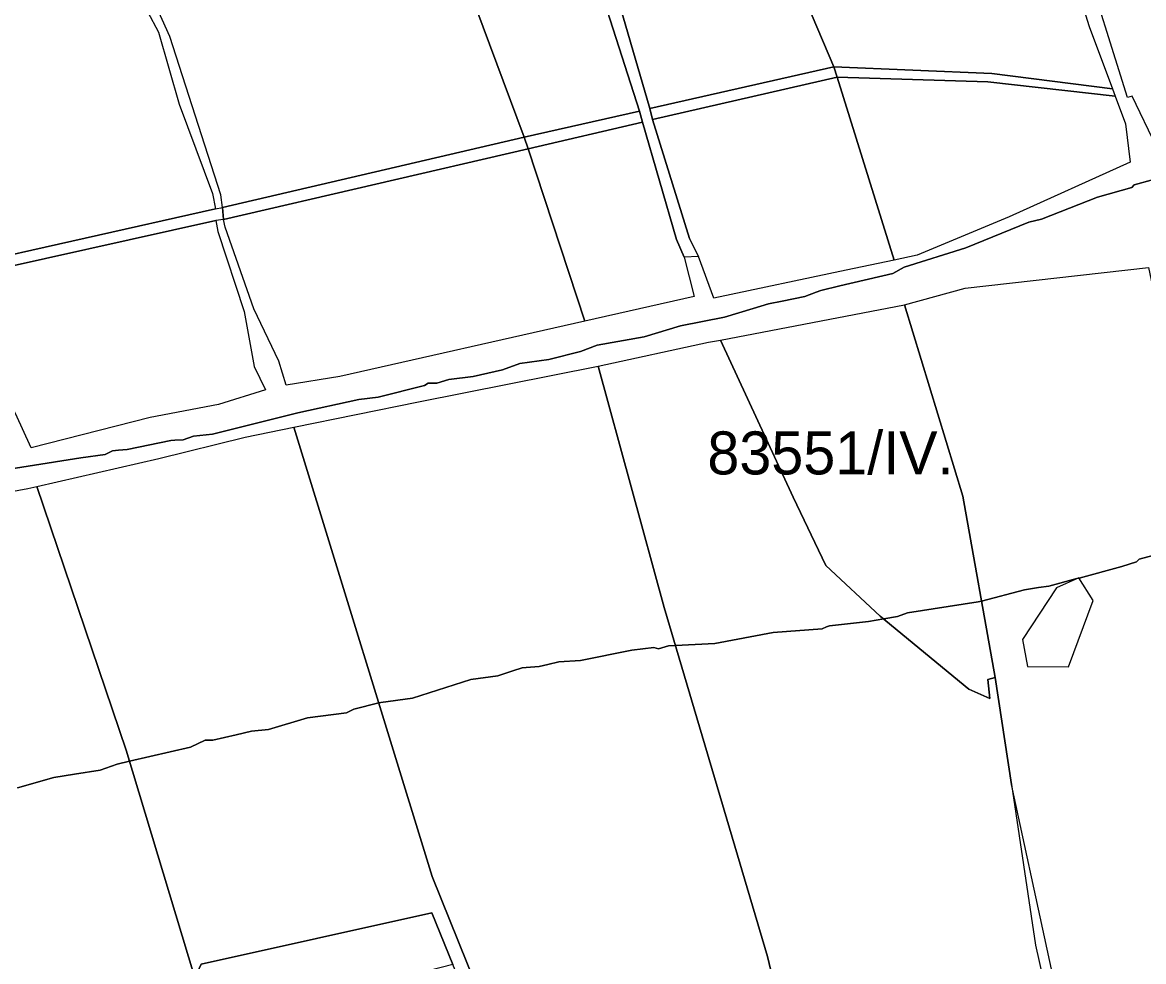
# Model space of a CAD drawing. Extents: x -477304 to -465429, y -1159113 to -1149210.
# Drawn here: x -474454.4 to -474063.3, y -1154462.2 to -1154134.6 of the extents above; entities that cross this region are included whole.
import ezdxf

# ---------------------------------------------------------------- set-up
doc = ezdxf.new("R2010")
doc.units = 0
for name, color, linetype in [('BPEJ_s', 7, 'Continuous'), ('PUPFL_s', 7, 'Continuous'), ('trav_porost_s', 7, 'Continuous'), ('voda_s', 7, 'Continuous')]:
    doc.layers.add(name, color=color, linetype=linetype)

msp = doc.modelspace()

# ---------------------------------------------------------------- linework, layer by layer
at = {"layer": 'BPEJ_s'}
for points in [[(-474470.8, -1154292.3), (-474434.04, -1154286.42), (-474425.51, -1154285.29), (-474422.96, -1154284.01), (-474420.87, -1154283.84), (-474417.85, -1154283.59), (-474402.54, -1154280.4), (-474401.22, -1154280.33), (-474398.29, -1154280.18), (-474394.68, -1154278.91), (-474388.08, -1154278.27), (-474358.32, -1154270.83), (-474337.05, -1154266.15), (-474330.25, -1154265.3), (-474314.09, -1154261.26), (-474312.81, -1154260.41), (-474309.83, -1154260.41), (-474305.58, -1154259.13), (-474297.08, -1154258.07), (-474286.87, -1154255.73), (-474280.91, -1154253.6), (-474270.71, -1154252.12), (-474259.65, -1154249.35), (-474253.91, -1154247.23), (-474237.54, -1154244.25), (-474224.78, -1154240.42), (-474209.47, -1154237.44), (-474199.49, -1154234.4), (-474194.16, -1154232.77), (-474189.37, -1154231.81), (-474181.4, -1154230.21), (-474177.53, -1154228.73), (-474175.87, -1154228.09), (-474169.24, -1154226.51), (-474150.78, -1154222.13), (-474146.74, -1154220.01), (-474125.26, -1154213.2), (-474103.36, -1154204.27), (-474098.9, -1154203.21), (-474079.33, -1154195.55), (-474067.43, -1154192.15), (-474066.58, -1154191.3), (-474060.62, -1154189.6)], [(-474060.62, -1154189.6), (-474066.58, -1154191.3), (-474067.43, -1154192.15), (-474079.33, -1154195.55), (-474098.9, -1154203.21), (-474103.36, -1154204.27), (-474125.26, -1154213.2), (-474146.74, -1154220.01), (-474150.78, -1154222.13), (-474169.24, -1154226.51), (-474175.87, -1154228.09), (-474177.53, -1154228.73), (-474181.4, -1154230.21), (-474189.37, -1154231.81), (-474194.16, -1154232.77), (-474199.49, -1154234.4), (-474209.47, -1154237.44), (-474224.78, -1154240.42), (-474237.54, -1154244.25), (-474253.91, -1154247.23), (-474259.65, -1154249.35), (-474270.71, -1154252.12), (-474280.91, -1154253.6), (-474286.87, -1154255.73), (-474297.08, -1154258.07), (-474305.58, -1154259.13), (-474309.83, -1154260.41), (-474312.81, -1154260.41), (-474314.09, -1154261.26), (-474330.25, -1154265.3), (-474337.05, -1154266.15), (-474358.32, -1154270.83), (-474388.08, -1154278.27), (-474394.68, -1154278.91), (-474398.29, -1154280.18), (-474401.22, -1154280.33), (-474402.54, -1154280.4), (-474417.85, -1154283.59), (-474420.87, -1154283.84), (-474422.96, -1154284.01), (-474425.51, -1154285.29), (-474434.04, -1154286.42), (-474470.8, -1154292.3)], [(-474354.91, -1154377.15), (-474341.3, -1154375.45), (-474338.75, -1154374.17), (-474330.04, -1154371.99), (-474329.4, -1154371.83), (-474318.34, -1154370.34), (-474297.92, -1154363.75), (-474288.57, -1154362.48), (-474283.34, -1154360.78), (-474280.07, -1154359.71), (-474278.66, -1154359.61), (-474274.11, -1154359.29), (-474271.12, -1154358.54), (-474267.31, -1154357.58), (-474259.65, -1154357.16), (-474241.79, -1154353.54), (-474234.14, -1154352.69), (-474232.43, -1154353.12), (-474229.03, -1154352.06), (-474226.59, -1154351.93), (-474212.87, -1154351.21), (-474192.46, -1154347.38), (-474175.45, -1154346.1), (-474173.91, -1154345.46), (-474172.89, -1154345.04), (-474159.28, -1154343.55), (-474153.91, -1154342.66), (-474149.08, -1154341.85), (-474145.68, -1154340.57), (-474131.44, -1154338.36), (-474121.01, -1154336.75), (-474119.81, -1154336.43), (-474104.85, -1154332.49), (-474099.89, -1154331.75), (-474096.34, -1154331.22), (-474086.52, -1154328.6), (-474085.77, -1154328.4), (-474070.83, -1154324.41), (-474065.73, -1154322.71), (-474065.16, -1154322.14), (-474064.87, -1154321.86), (-474042.76, -1154315.91)], [(-474042.76, -1154315.91), (-474064.87, -1154321.86), (-474065.16, -1154322.14), (-474065.73, -1154322.71), (-474070.83, -1154324.41), (-474085.77, -1154328.4), (-474086.52, -1154328.6), (-474096.34, -1154331.22), (-474099.89, -1154331.75), (-474104.85, -1154332.49), (-474119.81, -1154336.43), (-474121.01, -1154336.75), (-474131.44, -1154338.36), (-474145.68, -1154340.57), (-474149.08, -1154341.85), (-474153.91, -1154342.66), (-474159.28, -1154343.55), (-474172.89, -1154345.04), (-474173.91, -1154345.46), (-474175.45, -1154346.1), (-474192.46, -1154347.38), (-474212.87, -1154351.21), (-474226.59, -1154351.93), (-474229.03, -1154352.06), (-474232.43, -1154353.12), (-474234.14, -1154352.69), (-474241.79, -1154353.54), (-474259.65, -1154357.16), (-474267.31, -1154357.58), (-474271.12, -1154358.54), (-474274.11, -1154359.29)], [(-474274.11, -1154359.29), (-474278.66, -1154359.61), (-474280.07, -1154359.71), (-474283.34, -1154360.78), (-474288.57, -1154362.48), (-474297.92, -1154363.75), (-474318.34, -1154370.34), (-474329.4, -1154371.83), (-474330.04, -1154371.99), (-474338.75, -1154374.17), (-474341.3, -1154375.45), (-474354.91, -1154377.15), (-474368.52, -1154381.19), (-474374.48, -1154381.83), (-474379.8, -1154383.08), (-474387.99, -1154385), (-474390.64, -1154385.01), (-474395.74, -1154387.35), (-474417, -1154392.31), (-474421.26, -1154393.31), (-474427.21, -1154395.43), (-474436.16, -1154396.85), (-474443.37, -1154397.99), (-474456.13, -1154401.6)], [(-474456.13, -1154401.6), (-474443.37, -1154397.99), (-474436.16, -1154396.85), (-474427.21, -1154395.43), (-474421.26, -1154393.31), (-474417, -1154392.31), (-474395.74, -1154387.35), (-474390.64, -1154385.01), (-474387.99, -1154385), (-474379.8, -1154383.08), (-474374.48, -1154381.83), (-474368.52, -1154381.19), (-474354.91, -1154377.15)]]:
    msp.add_lwpolyline(points, dxfattribs=at)
at = {"layer": 'PUPFL_s'}
msp.add_lwpolyline([(-474394.23, -1154467.83), (-474392.07, -1154463.15), (-474311.52, -1154445.18), (-474304.25, -1154463.25), (-474388.54, -1154484.82)], close=True, dxfattribs=at)
at = {"layer": 'trav_porost_s'}
for points in [[(-474067.29, -1154160.33), (-474068.9, -1154160.78), (-474085.09, -1154109.09), (-474092.74, -1154080.45), (-474076.43, -1154078.96), (-474054.9, -1154077.11), (-474034.29, -1154165.3), (-474058.73, -1154178.04)], [(-474074.15, -1154157.77), (-474116.26, -1154152.42), (-474171.37, -1154150.08), (-474196.33, -1154091.16), (-474185.13, -1154089.87), (-474099.49, -1154081.06), (-474082.26, -1154136.06)], [(-474254.89, -1154097.84), (-474196.33, -1154091.16), (-474171.37, -1154150.08), (-474235.55, -1154164.64)], [(-474254.89, -1154097.84), (-474235.55, -1154164.64), (-474234.57, -1154168.44), (-474221.63, -1154210.01), (-474218.52, -1154216.19), (-474223.51, -1154216.51), (-474226.19, -1154210.36), (-474238.03, -1154169.38), (-474239.11, -1154165.53), (-474260.59, -1154098.51)], [(-474305.77, -1154103.74), (-474260.59, -1154098.51), (-474239.11, -1154165.53), (-474279.35, -1154174.58)], [(-474279.35, -1154174.58), (-474384.59, -1154199.11), (-474385.14, -1154194.69), (-474402.89, -1154139.52), (-474413.64, -1154115.7), (-474309.78, -1154104.2), (-474305.77, -1154103.74)], [(-474418.42, -1154116.23), (-474406.93, -1154137.98), (-474399.72, -1154163.06), (-474388.04, -1154194.32), (-474386.96, -1154199.64), (-474478.01, -1154220.05), (-474518.89, -1154127.23), (-474504.75, -1154125.78)], [(-474167.08, -1154221), (-474213.16, -1154230.83), (-474218.52, -1154216.19), (-474221.63, -1154210.01), (-474234.57, -1154168.44), (-474170.12, -1154153.68), (-474150.28, -1154217.49)], [(-474069.58, -1154169.92), (-474067.95, -1154183.34), (-474110.12, -1154202.36), (-474142.22, -1154215.78), (-474150.28, -1154217.49), (-474170.12, -1154153.68), (-474117.62, -1154155.33), (-474073.17, -1154160.36)], [(-474258.23, -1154238.8), (-474277.94, -1154178.71), (-474238.03, -1154169.38), (-474226.19, -1154210.36), (-474223.51, -1154216.51), (-474220.05, -1154230.16)], [(-474277.94, -1154178.71), (-474258.23, -1154238.8), (-474343.69, -1154258.14), (-474362.42, -1154261.08), (-474364.87, -1154252.74), (-474373.62, -1154234.49), (-474383.64, -1154205.97), (-474384.2, -1154203.29)], [(-474456.82, -1154270.98), (-474464.38, -1154257.91), (-474476.69, -1154223.64), (-474386.88, -1154203.68), (-474386.23, -1154207.49), (-474377.06, -1154235.39), (-474373.54, -1154254.62), (-474369.53, -1154262.8), (-474385.94, -1154267.82), (-474409.77, -1154272.42), (-474451.33, -1154283)], [(-474031.29, -1154304.33), (-474012.71, -1154371.33), (-474002.63, -1154430.41), (-473998.24, -1154479.75), (-473997.44, -1154488.77), (-474039.21, -1154493.88), (-474045.98, -1154498.35), (-474084.43, -1154515.28), (-474109.38, -1154400.44), (-474115.07, -1154363.05), (-474126.34, -1154299.83), (-474146.67, -1154233.16), (-474125.52, -1154227.34), (-474061.52, -1154220.08), (-474059.28, -1154231.09), (-474053.22, -1154229.82), (-474056.32, -1154214.75), (-474057.86, -1154215.08), (-474058.08, -1154209.35), (-474055.39, -1154208.21), (-474054.49, -1154211.41), (-474041.37, -1154257.94)], [(-474155.12, -1154341.66), (-474174.08, -1154324.06), (-474185.52, -1154300.15), (-474210.81, -1154245.38), (-474146.67, -1154233.16), (-474126.34, -1154299.83), (-474115.07, -1154363.05), (-474117.57, -1154363.8), (-474116.87, -1154370.46), (-474124.19, -1154367.11)], [(-474124.19, -1154367.11), (-474116.87, -1154370.46), (-474117.57, -1154363.8), (-474115.07, -1154363.05), (-474109.38, -1154400.44), (-474100.96, -1154456.43), (-474092.57, -1154493.81), (-474119.21, -1154490.42), (-474127.21, -1154496.69), (-474181.74, -1154511.76), (-474187.62, -1154489.19), (-474194.46, -1154460.44), (-474230.52, -1154338.67), (-474253.56, -1154254.54), (-474215.03, -1154246.18), (-474210.81, -1154245.38), (-474185.52, -1154300.15), (-474174.08, -1154324.06), (-474155.12, -1154341.66)], [(-474187.62, -1154489.19), (-474268.38, -1154505.44), (-474270.47, -1154493.2), (-474286.03, -1154495.93), (-474286.82, -1154493.7), (-474311.43, -1154432.5), (-474359.65, -1154275.75), (-474316.24, -1154266.91), (-474253.56, -1154254.54), (-474230.52, -1154338.67), (-474194.46, -1154460.44)], [(-474359.65, -1154275.75), (-474311.43, -1154432.5), (-474286.82, -1154493.7), (-474294.31, -1154487.22), (-474304.25, -1154463.25), (-474311.52, -1154445.18), (-474392.07, -1154463.15), (-474394.23, -1154467.83), (-474418.15, -1154388.5), (-474449.36, -1154296.51), (-474406.76, -1154286.76), (-474376.67, -1154279.22)], [(-474452.42, -1154297.21), (-474449.36, -1154296.51), (-474418.15, -1154388.5), (-474394.23, -1154467.83), (-474400.28, -1154480.75), (-474408.49, -1154491.72), (-474472.78, -1154500.68), (-474470.27, -1154508.63), (-474477.34, -1154510.48), (-474495.21, -1154459.11), (-474503.73, -1154426.92), (-474511.01, -1154392.42), (-474540.23, -1154315.05), (-474506.03, -1154307.06)], [(-474093.69, -1154331.85), (-474105.57, -1154349.79), (-474103.77, -1154359.3), (-474089.44, -1154359.41), (-474080.83, -1154336.29), (-474085.84, -1154328.29)]]:
    msp.add_lwpolyline(points, close=True, dxfattribs=at)
at = {"layer": 'voda_s'}
for points in [[(-474170.12, -1154153.68), (-474234.57, -1154168.44), (-474235.55, -1154164.64), (-474171.37, -1154150.08)], [(-474074.15, -1154157.77), (-474073.17, -1154160.36), (-474117.62, -1154155.33), (-474170.12, -1154153.68), (-474171.37, -1154150.08), (-474116.26, -1154152.42)], [(-474238.03, -1154169.38), (-474277.94, -1154178.71), (-474279.35, -1154174.58), (-474239.11, -1154165.53)], [(-474279.35, -1154174.58), (-474277.94, -1154178.71), (-474384.2, -1154203.29), (-474384.59, -1154199.11)], [(-474384.59, -1154199.11), (-474384.2, -1154203.29), (-474386.88, -1154203.68), (-474476.69, -1154223.64), (-474478.01, -1154220.05), (-474386.96, -1154199.64)]]:
    msp.add_lwpolyline(points, close=True, dxfattribs=at)

# ---------------------------------------------------------------- texts
at = {"layer": 'BPEJ_s'}
msp.add_text('83551/IV.', height=15, dxfattribs=at).set_placement((-474215.44, -1154292.26))

doc.saveas('drawing.dxf')
